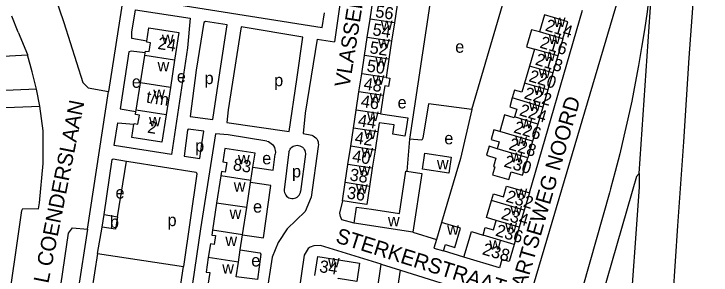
# Model space of a CAD drawing. Extents: x 159294 to 161936, y 384538 to 386517.
# Drawn here: x 161642.5 to 161871.5, y 385523 to 385608.7 of the extents above; entities that cross this region are included whole.
import ezdxf

# ---------------------------------------------------------------- set-up
doc = ezdxf.new("R2010")
doc.units = 0
for name, color, linetype in [('BLT_Basislijn', 7, 'Continuous'), ('BLT_Bebouwing', 7, 'Continuous'), ('BLT_Centroide', 7, 'Continuous'), ('BLT_Huisnummer', 7, 'Continuous'), ('BLT_Huisnummer_ tussenligend', 7, 'Continuous'), ('BLT_Huisnummer_reeks', 7, 'Continuous'), ('BLT_Onderverdeling_panden', 7, 'Continuous'), ('BLT_Straatnaam', 7, 'Continuous'), ('BLT_Vlakafsluiter', 7, 'Continuous')]:
    doc.layers.add(name, color=color, linetype=linetype)

msp = doc.modelspace()

# ---------------------------------------------------------------- linework, layer by layer
at = {"layer": 'BLT_Basislijn'}
for p, q in [((161681.23, 385632.96), (161673.53, 385583.23)), ((161781.46, 385627.81), (161772.42, 385567.62)), ((161811.78, 385549.92), (161829.22, 385609.89)), ((161643.87, 385602.68), (161641.79, 385608)), ((161743.72, 385604.2), (161744.49, 385609.05)), ((161742.06, 385600.41), (161747.75, 385599.58)), ((161612.2, 385593.38), (161646.95, 385595.24)), ((161649.85, 385584), (161601.9, 385581.81)), ((161650.93, 385578.41), (161649.85, 385584)), ((161666.66, 385538.05), (161673.53, 385583.23)), ((161619.13, 385577.19), (161650.93, 385578.41)), ((161772.42, 385567.62), (161771.52, 385557.08)), ((161732.8, 385563.41), (161731.24, 385550.97)), ((161738.19, 385562.63), (161736.62, 385550.39)), ((161676.52, 385542.13), (161679.39, 385560.4)), ((161669.86, 385530.03), (161671.46, 385538.71)), ((161666.66, 385538.05), (161650.88, 385436.72)), ((161773.52, 385537.02), (161781.23, 385534.64)), ((161669.86, 385530.03), (161698.19, 385525.73)), ((161790.24, 385528.8), (161783.61, 385530.9)), ((161752.99, 385458.93), (161763.1, 385526.53)), ((161763.1, 385526.53), (161769.43, 385524.53))]:
    msp.add_line(p, q, dxfattribs=at)
for points in [[(161871.46, 385703.78), (161868.38, 385655.87), (161865.88, 385618.18), (161864.15, 385594.33)], [(161796.91, 385465.46), (161798.88, 385471.63), (161850.4, 385645.43), (161851.45, 385648.04), (161854.19, 385647.64)], [(161683.84, 385641.67), (161686.93, 385641.46), (161688.78, 385640.28), (161688.94, 385636.53), (161689.87, 385635.59), (161691.7, 385634.79), (161695.65, 385633.97), (161738.45, 385627.35), (161740.5, 385627.26), (161742.09, 385627.55), (161743, 385628.64), (161743.86, 385633.03), (161745.11, 385634.62), (161745.83, 385634.87), (161749.81, 385634.1), (161751.59, 385632.1), (161751.97, 385630.49), (161751.94, 385628.77), (161747.75, 385599.58)], [(161792.92, 385577.31), (161810.82, 385638.44), (161810.92, 385638.85)], [(161853, 385632.98), (161852.48, 385627.07), (161851.87, 385621.16), (161851.18, 385615.26), (161850.42, 385609.38), (161849.57, 385603.5), (161848.65, 385597.63), (161847.65, 385591.78), (161846.57, 385585.94), (161845.4, 385580.11), (161844.17, 385574.31), (161842.85, 385568.52), (161841.46, 385562.74), (161839.98, 385556.99), (161838.43, 385551.26), (161838.09, 385550.01)], [(161651.5, 385627.41), (161658.81, 385605.83), (161665.04, 385586.2), (161666.87, 385584.38), (161673.53, 385583.23)], [(161692.17, 385627.26), (161686.62, 385628.18), (161685.09, 385627.88), (161683.12, 385614.03), (161683.48, 385613.84), (161743.72, 385604.2)], [(161686.14, 385599.73), (161681.24, 385600.62), (161681.18, 385602.7), (161682.39, 385610.04), (161700.36, 385607.27), (161699.5, 385597.57), (161694.22, 385562.54), (161675.39, 385565.45), (161676.6, 385572.92), (161681.9, 385572.51)], [(161710.25, 385590.08), (161712.54, 385605.14), (161705.38, 385606.21), (161704.84, 385605.84), (161702.31, 385590.21), (161700.34, 385575.02), (161707.75, 385574.05), (161710.25, 385590.08)], [(161643.87, 385602.68), (161646.91, 385595.38), (161646.95, 385595.24)], [(161735.43, 385587.2), (161737.37, 385601.1), (161717.08, 385604.47), (161712.8, 385577.18), (161712.41, 385573.08), (161732.88, 385570.06), (161735.43, 385587.2)], [(161742.06, 385600.41), (161738.17, 385576.07), (161737.45, 385569.48), (161740.34, 385568.85)], [(161685.54, 385595.87), (161680.96, 385596.49), (161680.16, 385596.3), (161677.34, 385577.57)], [(161649.85, 385584), (161648.43, 385589.69), (161646.95, 385595.24)], [(161864.15, 385594.33), (161862.36, 385566.7), (161860.48, 385539.09), (161858.85, 385515.97)], [(161627.89, 385465.14), (161627.78, 385463), (161628.14, 385462.88), (161636.65, 385463.2), (161637.74, 385463.67), (161638.91, 385464.86), (161639.2, 385466.48), (161638.82, 385468.12), (161637.23, 385469.56), (161634.3, 385470.04), (161645.11, 385544.14), (161645.35, 385544.81), (161650.49, 385544.75), (161650.81, 385546.65), (161652.03, 385559.6), (161652.03, 385570.35), (161650.93, 385578.41)], [(161677.34, 385577.57), (161682.54, 385576.62)], [(161792.92, 385577.31), (161778.59, 385579.14), (161776.79, 385567.93), (161776.46, 385567.25), (161772.42, 385567.62)], [(161792.92, 385577.31), (161789.12, 385561.27), (161787.65, 385556.04), (161782.88, 385540.2)], [(161704.2, 385566), (161704.79, 385570.19), (161699.7, 385570.82), (161699.45, 385570.56), (161698.42, 385561.95), (161703.52, 385561.28), (161704.2, 385566)], [(161725.55, 385566.96), (161712.8, 385568.99), (161708.66, 385569.33), (161703.78, 385538.11), (161688.75, 385435.76), (161709.38, 385432.38)], [(161740.34, 385568.85), (161740.8, 385568.65), (161741.23, 385568.38), (161741.6, 385568.05), (161741.92, 385567.66), (161742.17, 385567.23), (161742.35, 385566.76), (161742.45, 385566.27), (161742.48, 385565.77), (161742.42, 385565.28), (161742.4, 385565.18)], [(161725.55, 385566.96), (161726.07, 385566.77), (161726.56, 385566.51), (161727.01, 385566.19), (161727.4, 385565.8), (161727.73, 385565.36), (161728, 385564.87), (161728.19, 385564.35), (161728.31, 385563.81), (161728.35, 385563.26), (161728.3, 385562.65)], [(161742.4, 385565.18), (161740.05, 385548.5), (161738.14, 385543.82), (161732.25, 385538.19), (161729.23, 385533.65), (161727.33, 385528.81), (161725.42, 385516.79), (161723.06, 385515.12), (161722.14, 385515.21)], [(161732.8, 385563.41), (161732.94, 385563.86), (161733.15, 385564.27), (161733.43, 385564.65), (161733.76, 385564.97), (161734.15, 385565.23), (161734.58, 385565.42), (161735.03, 385565.54), (161735.49, 385565.57), (161735.96, 385565.53), (161736.41, 385565.4), (161736.83, 385565.21), (161737.22, 385564.94), (161737.55, 385564.61), (161737.82, 385564.23), (161738.02, 385563.81), (161738.15, 385563.36), (161738.2, 385562.9), (161738.19, 385562.63)], [(161672.12, 385542.83), (161674.75, 385560.93), (161675.01, 385561.09), (161679.39, 385560.4)], [(161720.99, 385558.37), (161727.64, 385557.4), (161728.3, 385562.65)], [(161679.39, 385560.4), (161680.16, 385560.27), (161702.31, 385556.79), (161702.59, 385556.18), (161698.19, 385525.73)], [(161846.93, 385555.3), (161830.76, 385499.2), (161817.71, 385454.14)], [(161847.89, 385556.26), (161847.89, 385551.84), (161844.43, 385504.53), (161840.56, 385483.37)], [(161846.93, 385555.3), (161847.89, 385556.26)], [(161717.56, 385536.17), (161724.4, 385535.24), (161726.8, 385552.41)], [(161726.8, 385552.41), (161720.22, 385553.37)], [(161731.24, 385550.97), (161731.25, 385550.51), (161731.34, 385550.05), (161731.51, 385549.62), (161731.74, 385549.22), (161732.05, 385548.87), (161732.41, 385548.57), (161732.81, 385548.34), (161733.25, 385548.18), (161733.71, 385548.11), (161734.18, 385548.11), (161734.63, 385548.18), (161735.07, 385548.34), (161735.48, 385548.57), (161735.84, 385548.86), (161736.14, 385549.22), (161736.38, 385549.62), (161736.55, 385550.05), (161736.62, 385550.39)], [(161838.09, 385550.01), (161833.77, 385534.54), (161829.38, 385519.09), (161824.92, 385503.67), (161820.37, 385488.26), (161815.75, 385472.88), (161811.05, 385457.52), (161809.83, 385453.56)], [(161754.17, 385539.96), (161750.22, 385541.1), (161749.75, 385542.2), (161749.54, 385543.25), (161750.47, 385547.33)], [(161646.63, 385437.48), (161648.18, 385457.64), (161655.43, 385503.15), (161660.44, 385536.76), (161661.65, 385538.42), (161666.66, 385538.05)], [(161716.8, 385531.24), (161723.27, 385530.28), (161723.59, 385529.86), (161722.47, 385521.56), (161715.44, 385522.44)], [(161763.1, 385526.53), (161743.13, 385532.65), (161740.94, 385532.57), (161739.82, 385532.12), (161739.09, 385531.64), (161737.82, 385529.45), (161728.06, 385462.43), (161728.02, 385462.23)], [(161669.86, 385530.03), (161656.13, 385441.15), (161684.66, 385436.61), (161698.19, 385525.73)], [(161759.35, 385457.59), (161759.41, 385457.97), (161769.43, 385524.53)], [(161769.43, 385524.53), (161793.83, 385516.97), (161799.68, 385515.04), (161800.57, 385514.27), (161801.43, 385511.93), (161800.81, 385509.08)]]:
    msp.add_lwpolyline(points, dxfattribs=at)
at = {"layer": 'BLT_Bebouwing'}
for p, q in [((161759.44, 385606.95), (161760.35, 385612.91)), ((161768.33, 385611.69), (161767.42, 385605.73)), ((161758.53, 385600.99), (161759.44, 385606.95)), ((161767.42, 385605.73), (161766.51, 385599.77)), ((161757.62, 385595.03), (161758.53, 385600.99)), ((161822.8, 385600.51), (161821.14, 385594.91)), ((161766.51, 385599.77), (161765.61, 385593.81)), ((161685.42, 385595.1), (161685.54, 385595.87)), ((161813.49, 385597.18), (161811.83, 385591.59)), ((161684.02, 385586.1), (161685.42, 385595.1)), ((161695.26, 385593.57), (161693.86, 385584.56)), ((161756.72, 385589.07), (161757.62, 385595.03)), ((161765.61, 385593.81), (161764.7, 385587.85)), ((161821.14, 385594.91), (161819.48, 385589.32)), ((161811.83, 385591.59), (161810.17, 385586)), ((161755.81, 385583.11), (161756.72, 385589.07)), ((161819.48, 385589.32), (161817.83, 385583.73)), ((161682.61, 385577.09), (161684.02, 385586.1)), ((161693.86, 385584.56), (161692.46, 385575.56)), ((161754.9, 385577.15), (161755.81, 385583.11)), ((161763.79, 385581.89), (161762.88, 385575.93)), ((161817.83, 385583.73), (161816.17, 385578.14)), ((161682.54, 385576.62), (161682.61, 385577.09)), ((161753.99, 385571.19), (161754.9, 385577.15)), ((161816.17, 385578.14), (161814.51, 385572.54)), ((161814.51, 385572.54), (161812.85, 385566.95)), ((161753.09, 385565.23), (161753.99, 385571.19)), ((161761.97, 385569.97), (161761.07, 385564.01)), ((161812.85, 385566.95), (161811.23, 385561.47)), ((161752.18, 385559.27), (161753.09, 385565.23)), ((161761.07, 385564.01), (161760.16, 385558.05)), ((161751.27, 385553.31), (161752.18, 385559.27)), ((161720.33, 385554.04), (161720.99, 385558.37)), ((161760.16, 385558.05), (161759.25, 385552.09)), ((161710.41, 385555.55), (161709.04, 385546.61)), ((161718.94, 385545.1), (161720.22, 385553.37)), ((161720.22, 385553.37), (161720.33, 385554.04)), ((161811.78, 385549.92), (161810.11, 385544.29)), ((161709.04, 385546.61), (161707.67, 385537.68)), ((161717.56, 385536.17), (161718.94, 385545.1)), ((161671.46, 385538.71), (161672.12, 385542.83)), ((161672.12, 385542.83), (161676.52, 385542.13)), ((161810.11, 385544.29), (161808.44, 385538.66)), ((161773.52, 385537.02), (161754.17, 385539.96)), ((161782.88, 385540.2), (161781.23, 385534.64)), ((161808.44, 385538.66), (161806.77, 385533.02)), ((161716.8, 385531.24), (161717.56, 385536.17)), ((161716.18, 385527.24), (161716.8, 385531.24)), ((161715.44, 385522.44), (161716.18, 385527.24))]:
    msp.add_line(p, q, dxfattribs=at)
for points in [[(161822.8, 385600.51), (161824.46, 385606.09), (161819.66, 385607.51), (161816.8, 385608.36), (161815.14, 385602.77)], [(161686.14, 385599.73), (161686.82, 385604.11), (161696.67, 385602.57), (161695.26, 385593.57)], [(161815.14, 385602.77), (161812.46, 385603.45), (161810.81, 385597.89), (161813.49, 385597.18)], [(161685.54, 385595.87), (161685.64, 385596.52), (161686.91, 385596.33), (161687.36, 385599.25), (161686.1, 385599.45), (161686.14, 385599.73)], [(161764.7, 385587.85), (161765.93, 385587.56), (161765.52, 385584.88), (161764.27, 385585.07), (161763.79, 385581.89)], [(161810.17, 385586), (161809.27, 385582.96), (161806.93, 385583.65), (161806.18, 385581.11)], [(161806.18, 385581.11), (161805.31, 385578.17), (161807.65, 385577.47), (161806.87, 385574.86)], [(161692.46, 385575.56), (161691.06, 385566.55), (161681.21, 385568.09), (161681.9, 385572.51)], [(161681.9, 385572.51), (161681.94, 385572.75), (161683.2, 385572.55), (161683.66, 385575.48), (161682.39, 385575.68), (161682.54, 385576.62)], [(161762.88, 385575.93), (161769.53, 385574.95), (161771.87, 385574.59), (161771.43, 385571.72), (161771.42, 385571.63), (161770.92, 385568.57), (161766.92, 385569.18), (161767.4, 385572.24), (161762.43, 385572.99), (161761.97, 385569.97)], [(161806.87, 385574.86), (161806.8, 385574.59), (161803.66, 385575.53), (161802.03, 385570.13)], [(161802.03, 385570.13), (161800.14, 385570.67), (161799.22, 385567.45), (161801.9, 385566.68), (161801.23, 385564.43)], [(161720.99, 385558.37), (161721.71, 385562.96), (161711.78, 385564.49), (161711.12, 385560.14), (161712.38, 385559.95), (161711.9, 385556.78), (161710.63, 385556.98), (161710.41, 385555.55)], [(161801.23, 385564.43), (161798.55, 385565.23), (161797.68, 385562.29), (161800.77, 385561.37), (161799.96, 385558.61), (161800.44, 385558.46), (161799.67, 385555.87), (161804.98, 385554.29), (161805.75, 385556.89), (161809.54, 385555.77), (161811.23, 385561.47)], [(161776.69, 385557.7), (161777.48, 385562.97), (161786.11, 385561.68), (161785.32, 385556.41), (161776.69, 385557.7)], [(161754.17, 385539.96), (161754.99, 385545.3), (161759.93, 385544.55), (161769.07, 385543.16), (161771.19, 385557.13), (161771.52, 385557.08)], [(161771.52, 385557.08), (161776.46, 385556.32), (161773.52, 385537.02)], [(161750.47, 385547.33), (161750.36, 385547.35), (161751.27, 385553.31)], [(161759.25, 385552.09), (161758.34, 385546.13), (161755.31, 385546.6), (161750.47, 385547.33)], [(161799.3, 385547.4), (161799.96, 385549.65), (161803.23, 385548.68), (161804.25, 385552.15), (161806.99, 385551.34), (161811.78, 385549.92)], [(161800.91, 385540.89), (161797.65, 385541.86), (161799.3, 385547.4)], [(161676.52, 385542.13), (161675.87, 385538.01), (161671.46, 385538.71)], [(161796.55, 385536.12), (161797.28, 385538.6), (161800, 385537.8), (161800.91, 385540.89)], [(161783.61, 385530.9), (161784.22, 385532.95), (161787.24, 385532.05), (161789.11, 385538.35), (161782.88, 385540.2)], [(161707.67, 385537.68), (161707.43, 385536.11), (161708.69, 385535.92), (161708.24, 385532.99), (161706.98, 385533.18), (161706.29, 385528.74)], [(161790.24, 385528.8), (161791.67, 385533.6), (161792.74, 385537.22), (161796.55, 385536.12)], [(161781.23, 385534.64), (161780.41, 385531.85), (161783.61, 385530.9)], [(161806.77, 385533.02), (161805.1, 385527.39), (161802.73, 385528.09), (161801.91, 385525.34), (161790.24, 385528.8)], [(161741.29, 385522.78), (161742.25, 385529.05), (161749.86, 385527.88), (161755.98, 385526.9), (161755.05, 385520.84), (161748.92, 385521.79), (161748.89, 385521.61)], [(161706.29, 385528.74), (161705.56, 385523.96), (161706.83, 385523.77), (161706.19, 385519.61)]]:
    msp.add_lwpolyline(points, dxfattribs=at)
at = {"layer": 'BLT_Onderverdeling_panden'}
for p, q in [((161767.42, 385605.73), (161759.44, 385606.95)), ((161822.8, 385600.51), (161815.14, 385602.77)), ((161766.51, 385599.77), (161758.53, 385600.99)), ((161821.14, 385594.91), (161813.49, 385597.18)), ((161695.26, 385593.57), (161685.42, 385595.1)), ((161765.61, 385593.81), (161757.62, 385595.03)), ((161819.48, 385589.32), (161811.83, 385591.59)), ((161764.7, 385587.85), (161756.72, 385589.07)), ((161693.86, 385584.56), (161684.02, 385586.1)), ((161817.83, 385583.73), (161810.17, 385586)), ((161763.79, 385581.89), (161755.81, 385583.11)), ((161816.17, 385578.14), (161806.18, 385581.11)), ((161692.46, 385575.56), (161682.61, 385577.09)), ((161762.88, 385575.93), (161754.9, 385577.15)), ((161814.51, 385572.54), (161806.87, 385574.86)), ((161761.97, 385569.97), (161753.99, 385571.19)), ((161812.85, 385566.95), (161802.03, 385570.13)), ((161761.07, 385564.01), (161753.09, 385565.23)), ((161811.23, 385561.47), (161801.23, 385564.43)), ((161760.16, 385558.05), (161752.18, 385559.27)), ((161720.33, 385554.04), (161710.41, 385555.55)), ((161759.25, 385552.09), (161751.27, 385553.31)), ((161810.11, 385544.29), (161799.3, 385547.4)), ((161718.94, 385545.1), (161709.04, 385546.61)), ((161808.44, 385538.66), (161800.91, 385540.89)), ((161717.56, 385536.17), (161707.67, 385537.68)), ((161806.77, 385533.02), (161796.55, 385536.12)), ((161716.18, 385527.24), (161706.29, 385528.74))]:
    msp.add_line(p, q, dxfattribs=at)
at = {"layer": 'BLT_Vlakafsluiter'}
msp.add_line((161847.89, 385556.26), (161853, 385632.98), dxfattribs=at)

# ---------------------------------------------------------------- texts
at = {"layer": 'BLT_Centroide'}
for s, p in [('w', (161819.8, 385604.44)), ('w', (161762.98, 385603.38)), ('w', (161691.05, 385598.83)), ('w', (161762.07, 385597.41)), ('w', (161818.15, 385598.84)), ('e', (161787.41, 385595.96)), ('w', (161816.49, 385593.25)), ('w', (161761.16, 385591.44)), ('w', (161689.64, 385589.84)), ('e', (161695.97, 385586.17)), ('p', (161705.09, 385585.65)), ('w', (161760.25, 385585.47)), ('w', (161814.83, 385587.66)), ('e', (161681.19, 385584.45)), ('p', (161727.95, 385584.96)), ('w', (161813.17, 385582.06)), ('w', (161688.23, 385580.81)), ('w', (161759.34, 385579.53)), ('e', (161768.49, 385577.67)), ('w', (161811.62, 385576.84)), ('w', (161686.84, 385571.81)), ('w', (161758.44, 385573.56)), ('w', (161808.86, 385571.16)), ('w', (161757.53, 385567.59)), ('e', (161783.83, 385565.89)), ('w', (161807.16, 385565.34)), ('p', (161701.99, 385563.46)), ('w', (161756.62, 385561.62)), ('w', (161716.06, 385559.27)), ('e', (161724.02, 385559.33)), ('w', (161805.59, 385560.03)), ('w', (161755.71, 385555.69)), ('w', (161781.4, 385557.69)), ('p', (161733.8, 385555.03)), ('w', (161714.68, 385550.31)), ('w', (161754.8, 385549.72)), ('e', (161675.82, 385548.09)), ('w', (161807.19, 385548.22)), ('e', (161721.01, 385543.48)), ('w', (161805.52, 385542.59)), ('w', (161713.3, 385541.38)), ('b', (161673.99, 385538.44)), ('p', (161692.92, 385539.04)), ('w', (161765.31, 385539)), ('w', (161784.75, 385536.2)), ('w', (161803.84, 385536.97)), ('w', (161711.92, 385532.47)), ('w', (161798.62, 385531.28)), ('e', (161720.42, 385525.8)), ('w', (161745.6, 385525.5)), ('w', (161710.88, 385523.47))]:
    msp.add_text(s, height=4, dxfattribs=at).set_placement(p)
at = {"layer": 'BLT_Huisnummer'}
for s, rotation, p in [('56', 351.3383, (161760.98, 385607.67)), ('214', 343.4931, (161816.72, 385603.29)), ('52', 351.3383, (161759.12, 385595.82)), ('218', 343.487, (161813.46, 385592.09)), ('48', 351.3383, (161757.16, 385583.93)), ('222', 343.4877, (161809.81, 385580.99)), ('44', 351.3383, (161755.27, 385571.91)), ('226', 343.4869, (161806.37, 385569.83)), ('40', 351.3383, (161753.39, 385560.18)), ('230', 343.4956, (161803.18, 385558.62)), ('36', 351.3383, (161751.65, 385548.16)), ('232', 343.4713, (161803.82, 385547.16)), ('238', 343.4744, (161796.06, 385529.82)), ('34', 351.29, (161742.58, 385523.97))]:
    msp.add_text(s, height=4, rotation=rotation, dxfattribs=at).set_placement(p)
at = {"layer": 'BLT_Huisnummer_ tussenligend'}
for s, rotation, p in [('54', 351.3383, (161760.07, 385601.72)), ('216', 343.4931, (161814.95, 385597.68)), ('50', 351.3383, (161758.18, 385589.83)), ('220', 343.487, (161811.33, 385586.64)), ('46', 351.3383, (161756.23, 385578.18)), ('224', 343.4877, (161808.24, 385575.46)), ('42', 351.3383, (161754.22, 385566.23)), ('228', 343.4869, (161804.76, 385564.29)), ('38', 351.3383, (161752.55, 385554.06)), ('234', 343.4713, (161802.25, 385541.49)), ('236', 343.4713, (161800.41, 385535.95))]:
    msp.add_text(s, height=4, rotation=rotation, dxfattribs=at).set_placement(p)
at = {"layer": 'BLT_Huisnummer_reeks'}
for s, rotation, p in [('24', 351.1446, (161689.51, 385597.22)), ('t/m', 351.1446, (161685.72, 385579.62)), ('2', 351.1446, (161686.11, 385569.74)), ('83', 351.3412, (161714.24, 385557.43))]:
    msp.add_text(s, height=4, rotation=rotation, dxfattribs=at).set_placement(p)
at = {"layer": 'BLT_Straatnaam'}
for s, height, rotation, p in [('VLASSERSTRAAT', 5, 80.897, (161752.66, 385584.35)), ('GENERAAL COENDERSLAAN', 5, 78.7447, (161647.37, 385487.98)), ('ECKARTSEWEG NOORD', 5, 73.7991, (161806.65, 385505.14)), ('STERKERSTRAAT', 4.9999, 342.5404, (161747.83, 385533.77))]:
    msp.add_text(s, height=height, rotation=rotation, dxfattribs=at).set_placement(p)

doc.saveas('drawing.dxf')
